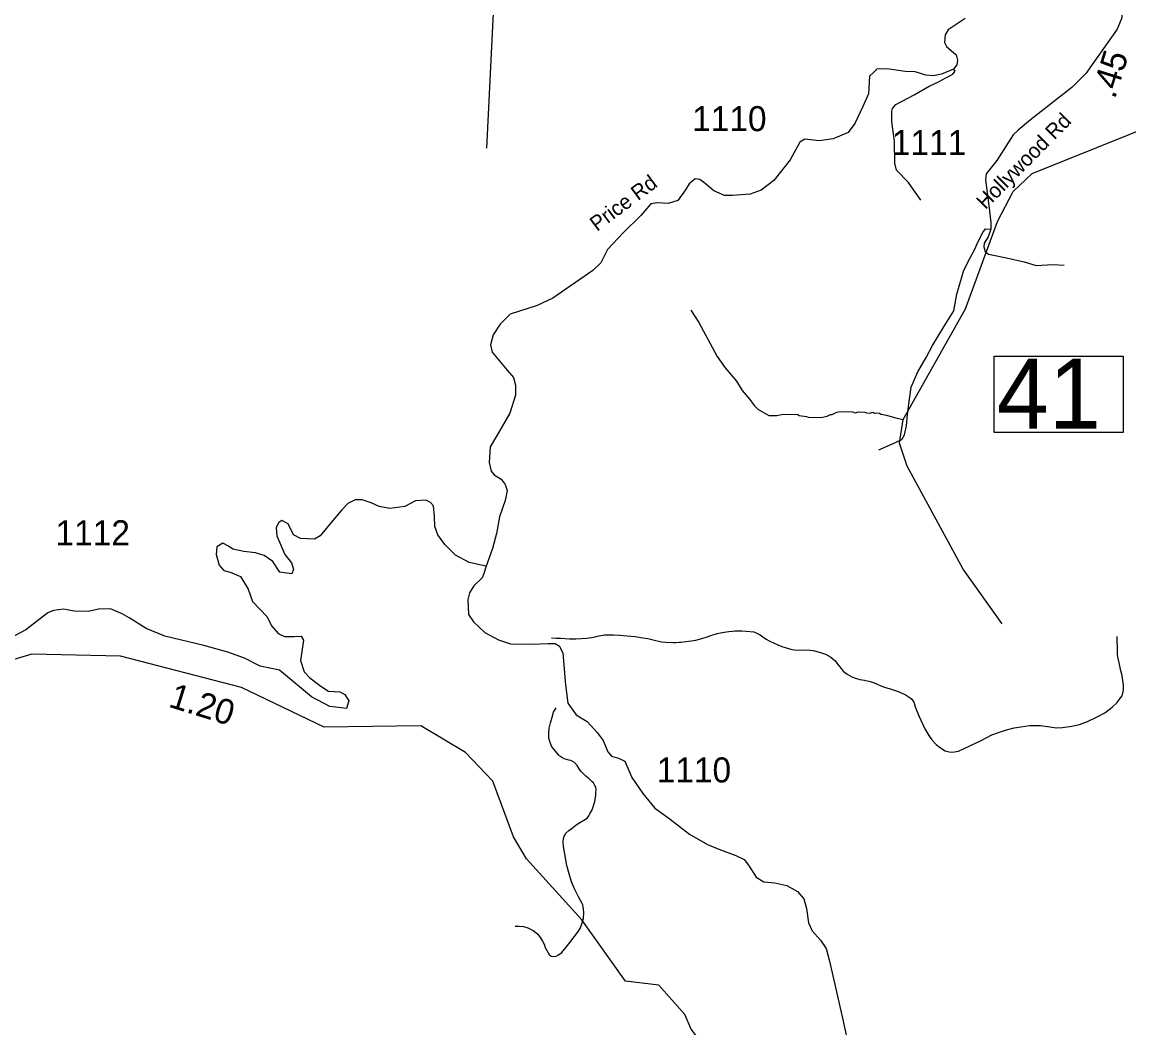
# Model space of a CAD drawing. Extents: x 1248224 to 1454986, y 825081 to 985870.
# Drawn here: x 1349562 to 1355092, y 845654 to 850677 of the extents above; entities that cross this region are included whole.
import ezdxf

# ---------------------------------------------------------------- set-up
doc = ezdxf.new("R2010")
doc.units = 0
for name, color, linetype in [('Exist Hydrographic Misc Water Feature', 7, 'Continuous'), ('Exist Road Non-System Type 51', 7, 'Continuous'), ('Exist Road Secondary Mileage Hundredths English Label', 7, 'Continuous'), ('Exist Road Secondary Structure Standard Bridge Number Label', 7, 'Continuous'), ('Exist Road Secondary Type 41 Attributed', 7, 'Continuous'), ('Exist Road Secondary Type 51 Attributed', 7, 'Continuous'), ('Exist Road Secondary Type 51 Label', 7, 'Continuous'), ('Exist Road Secondary Type 51 Number Label', 7, 'Continuous')]:
    doc.layers.add(name, color=color, linetype=linetype)

msp = doc.modelspace()

# ---------------------------------------------------------------- linework, layer by layer
at = {"layer": 'Exist Hydrographic Misc Water Feature'}
for points in [[(1351884.4, 850047.6), (1351916.4, 850723.3), (1351813.4, 850991.2), (1351701.4, 851193.7), (1351220.4, 851695.8), (1351092.4, 851957.7), (1351096.4, 852515.7), (1350913.4, 853277.7), (1350915.1, 853464), (1351081.4, 853701.1), (1351305.3, 854422.1), (1351293.3, 854629.2), (1351034.4, 854985.6), (1350962.4, 855128.2), (1350783.4, 855309.1), (1350727.4, 855418.5), (1350737.3, 855526.7), (1350815.4, 855640.1), (1351146.3, 855899.3), (1351181.4, 855984), (1351097.3, 856350), (1351009.3, 856502.8), (1350790.3, 856776.4), (1350622.3, 857078.5)], [(1354458.5, 847671.7), (1354264.5, 847944.8), (1353984.4, 848459.2), (1353945.5, 848574.9), (1353964.4, 848692.7), (1354276.4, 849244.5), (1354436.5, 849681.2), (1354514.5, 849830.7), (1354608.5, 849920.6), (1355416.5, 850245.8), (1355501.5, 850326.2), (1355630.5, 850530.5), (1355765.5, 850586.8), (1355965.4, 850566.4), (1356487.5, 850444.2), (1356697.5, 850476.1), (1356932.5, 850586.3)], [(1352902.8, 849237.9), (1352943.4, 849177), (1353035.6, 849006.8), (1353074.3, 848949.9), (1353130.8, 848884.5), (1353159.8, 848837.9), (1353198.8, 848792.9), (1353220.1, 848762.4), (1353237.6, 848744), (1353293, 848712.7), (1353333, 848711.8), (1353365.2, 848719), (1353437.2, 848717.2), (1353445, 848713.1), (1353480.9, 848708.2), (1353488.8, 848704), (1353552.8, 848702.5), (1353585, 848709.8), (1353601.2, 848717.3), (1353609.2, 848717.2), (1353633.4, 848728.6), (1353649.5, 848732.2), (1353711.5, 848730.7), (1353725.4, 848726.4), (1353741.4, 848730), (1353773.4, 848729.2), (1353781.4, 848725.1), (1353797.4, 848724.7), (1353813.4, 848728.3), (1353821.4, 848724.1), (1353829.4, 848725.9), (1353845.4, 848723.5), (1353853.3, 848719.3), (1353881.2, 848714.7), (1353920.9, 848701.8), (1353964.4, 848692.7)], [(1352827.5, 844382.3), (1352951.5, 844727.7), (1353122.5, 844914.8), (1353176.5, 845113.9), (1353148.5, 845324.6), (1352905.5, 845647.9), (1352873.5, 845720.8), (1352743.5, 845867.8), (1352576.4, 845887.6), (1352358.5, 846194), (1352081.4, 846498.3), (1352017.5, 846607.9), (1351914.4, 846885.7), (1351776.4, 847029.7), (1351554.5, 847162.1), (1351070.4, 847155.5), (1350657.5, 847354.2), (1350052.5, 847510.7), (1349610.5, 847519.7), (1349286.8, 847424.6)]]:
    msp.add_lwpolyline(points, dxfattribs=at)
at = {"layer": 'Exist Road Non-System Type 51'}
for points in [[(1354053.3, 849787.6), (1353990.9, 849876.1), (1353931.1, 849938.5), (1353923.3, 849972.4), (1353920.7, 850081.7), (1353907.6, 850180.5), (1353907.6, 850232.6), (1353910.2, 850245.6), (1353928.5, 850266.4), (1354019.5, 850313.3), (1354094.9, 850357.5), (1354141.7, 850378.3), (1354178.1, 850399.1), (1354211.9, 850417.3), (1354224.9, 850433), (1354215.4, 850442.6)], [(1353843.1, 848541), (1353926.3, 848577.4), (1353957.5, 848593), (1353970.5, 848616.5), (1353980.9, 848660.7), (1353986.1, 848717.9), (1353993.9, 848783), (1354004.3, 848853.2), (1354038.1, 848931.3), (1354079.7, 849001.6), (1354110.9, 849061.4), (1354168.1, 849155.1), (1354217.5, 849235.8), (1354233.1, 849319), (1354266.9, 849438.7), (1354298.1, 849496), (1354321.5, 849540.2), (1354339.7, 849581.8), (1354363.1, 849626.1), (1354376.1, 849644.3), (1354403.1, 849642.6)], [(1354367.9, 849554.9), (1354373.4, 849531.1), (1354391.6, 849518.1), (1354433.2, 849510.3), (1354480, 849499.9), (1354568.4, 849479.1), (1354628.2, 849460.8), (1354714, 849466), (1354768.6, 849463.4)], [(1352206.5, 847601.4), (1352230.5, 847601), (1352252.5, 847600.5), (1352296.5, 847597.6), (1352328.5, 847597), (1352354.5, 847598.5), (1352382.6, 847599.9), (1352408.7, 847603.4), (1352424.8, 847607.1), (1352436.8, 847610.8), (1352471, 847616.1), (1352497, 847617.6), (1352517, 847617.2), (1352547, 847614.6), (1352584.9, 847611.8), (1352624.9, 847609), (1352662.8, 847602.3), (1352688.7, 847597.8), (1352714.6, 847591.2), (1352756.5, 847582.4), (1352778.4, 847579.9), (1352814.4, 847579.2), (1352828.4, 847578.9), (1352846.5, 847580.6), (1352852.5, 847580.5), (1352878.6, 847583.9), (1352892.6, 847585.7), (1352916.7, 847589.2), (1352928.7, 847590.9), (1352958.9, 847598.3), (1352979.1, 847605.9), (1353003.2, 847613.5), (1353035.4, 847622.8), (1353059.6, 847628.3), (1353069.6, 847630.1), (1353093.7, 847633.7), (1353111.7, 847635.3), (1353123.8, 847637.1), (1353139.8, 847636.7), (1353157.8, 847636.4), (1353179.8, 847635.9), (1353217.7, 847631.2), (1353233.6, 847624.8), (1353249.4, 847616.5), (1353263.2, 847606.2), (1353279, 847595.9), (1353294.9, 847587.6), (1353338.5, 847566.7), (1353358.3, 847558.3), (1353408.1, 847543.3), (1353434, 847540.8), (1353482.1, 847541.8), (1353514, 847539.2), (1353545.9, 847530.5), (1353575.7, 847519.9), (1353603.4, 847505.3), (1353623.1, 847488.9), (1353638.7, 847466.6), (1353654.3, 847448.3), (1353664.1, 847436.1), (1353683.7, 847419.7), (1353707.5, 847407.2), (1353725.4, 847400.8), (1353747.3, 847394.4), (1353771.2, 847389.9), (1353799.1, 847383.4), (1353819, 847376.9), (1353830.9, 847372.7), (1353852.7, 847362.3), (1353876.5, 847353.8), (1353894.5, 847349.4), (1353944.1, 847332.4), (1353979.8, 847315.7), (1354003.5, 847299.2), (1354017.2, 847280.9), (1354024.7, 847256.7), (1354041.8, 847212.4), (1354072.5, 847147.7), (1354091.8, 847113.3), (1354107.4, 847093), (1354129, 847068.5), (1354150.6, 847052.1), (1354174.4, 847037.6), (1354188.3, 847033.3), (1354202.2, 847031.1), (1354220.3, 847032.7), (1354240.4, 847036.3), (1354296.9, 847063.2), (1354351.5, 847088.1), (1354408.1, 847117), (1354440.3, 847128.3), (1354480.6, 847141.5), (1354518.9, 847152.8), (1354553, 847158.1), (1354595.1, 847163.2), (1354651.2, 847164.1), (1354697.1, 847157.2), (1354729, 847152.6), (1354761, 847153.9), (1354807.2, 847161)], [(1354807.2, 847161), (1354845.4, 847168.2), (1354885.7, 847183.4), (1354934.2, 847206.5), (1354972.7, 847227.7), (1355009.2, 847255), (1355033.7, 847278.5), (1355046.1, 847296.3), (1355058.4, 847312), (1355065, 847339.9), (1355065.5, 847363.9), (1355058.5, 847414.1), (1355052.9, 847436.2), (1355045.6, 847470.4), (1355040, 847492.5), (1355036.3, 847504.6), (1355034.6, 847522.6), (1355034.9, 847534.6), (1355034.4, 847608.7)], [(1352025.5, 846162.2), (1352047.5, 846161.8), (1352067.4, 846159.4), (1352089.3, 846152.9), (1352115.1, 846140.4), (1352128.9, 846130.1), (1352138.7, 846121.9), (1352150.4, 846105.7), (1352162, 846087.4), (1352169.7, 846071.3), (1352175.4, 846055.1), (1352194.7, 846020.7), (1352204.6, 846012.5), (1352218.5, 846010.2), (1352230.6, 846012), (1352242.7, 846017.8), (1352258.9, 846029.4), (1352293.8, 846072.8), (1352341.1, 846135.9), (1352351.5, 846153.7), (1352360, 846177.5), (1352366.4, 846199.4), (1352369, 846229.4), (1352367.4, 846247.4), (1352363.8, 846267.5), (1352359.9, 846275.6), (1352352.2, 846289.7), (1352342.6, 846307.9), (1352323.3, 846344.3), (1352306.1, 846382.7), (1352294.9, 846423), (1352283.7, 846465.2), (1352267.6, 846559.6), (1352266.1, 846583.6), (1352266.4, 846599.6), (1352270.6, 846611.6), (1352274.8, 846617.5), (1352278.9, 846625.4), (1352293.2, 846639.1), (1352309.5, 846650.8), (1352321.7, 846660.6), (1352339.9, 846674.2), (1352368.3, 846691.6), (1352384.5, 846701.3), (1352392.8, 846713.2), (1352399, 846723.1), (1352409.4, 846742.9), (1352413.6, 846752.8), (1352424.2, 846784.6), (1352428.9, 846816.5), (1352429.1, 846826.5), (1352429.5, 846846.5), (1352427.7, 846856.6), (1352423.8, 846864.6), (1352416.1, 846876.8), (1352410.2, 846882.9), (1352404.3, 846889), (1352394.5, 846897.2), (1352378.7, 846911.6), (1352355.2, 846934.1), (1352349.3, 846942.2), (1352335.8, 846964.5), (1352322.1, 846978.7), (1352304.3, 846989.1), (1352294.3, 846991.3), (1352282.3, 846993.6), (1352270.4, 846997.8), (1352258.5, 847004), (1352248.6, 847010.2), (1352242.8, 847016.4), (1352217.4, 847046.9), (1352207.6, 847061.1), (1352198.1, 847083.3), (1352194.4, 847101.4), (1352192.9, 847125.4), (1352195.5, 847151.4), (1352202, 847177.3), (1352210.5, 847205.1), (1352217.1, 847231), (1352229.5, 847252.8)]]:
    msp.add_lwpolyline(points, dxfattribs=at)
at = {"layer": 'Exist Road Secondary Structure Standard Bridge Number Label'}
msp.add_lwpolyline([(1354419.4, 849009.5), (1355063.6, 849009.5), (1355063.6, 848627.2), (1354419.4, 848627.2)], close=True, dxfattribs=at)
at = {"layer": 'Exist Road Secondary Type 41 Attributed'}
for points in [[(1351879.8, 847960.6), (1351794.9, 847978.2), (1351727.1, 848015.4), (1351674.6, 848067.9), (1351639.6, 848116.1), (1351624.3, 848157.7), (1351622.1, 848208), (1351617.8, 848260.5), (1351602.5, 848278), (1351578.4, 848289), (1351528.1, 848286.8), (1351473.4, 848258.3), (1351399.1, 848247.4), (1351346.6, 848258.3), (1351305.1, 848275.8), (1351261.3, 848291.2), (1351226.3, 848291.2), (1351189.2, 848273.6), (1351158.5, 848240.8), (1351097.3, 848168.6), (1351051.4, 848111.7), (1351023, 848094.2), (1350953, 848098.6), (1350918, 848116.1), (1350891.8, 848170.8), (1350859, 848188.3), (1350843.7, 848177.4), (1350830.5, 848153.3), (1350834.9, 848111.7), (1350874.3, 848017.6), (1350907.1, 847976), (1350918, 847945.4), (1350909.3, 847921.3), (1350850.2, 847930.1), (1350815.2, 847982.6), (1350771.5, 848013.2), (1350727.8, 848026.4), (1350668.7, 848032.9), (1350614.1, 848043.9), (1350592.2, 848059.2), (1350563.8, 848074.5), (1350535.3, 848057), (1350531, 848017.6), (1350546.3, 847965.1), (1350570.3, 847938.8), (1350600.9, 847930.1), (1350653.4, 847908.2), (1350690.6, 847844.7), (1350712.5, 847783.4), (1350784.6, 847709), (1350808.7, 847660.9), (1350841.5, 847623.7), (1350872.1, 847608.4), (1350920.2, 847608.4), (1350955.2, 847610.5), (1350968.3, 847590.8), (1350961.7, 847544.9), (1350953, 847488), (1350970.4, 847432.1), (1350998.8, 847401.5), (1351053.5, 847359.9), (1351092.9, 847335.8), (1351149.7, 847331.5), (1351173.8, 847318.3), (1351193.5, 847287.7), (1351182.5, 847248.3), (1351099.4, 847259.3), (1351007.6, 847307.4), (1350848, 847440.9), (1350751.7, 847460.6), (1350673, 847500), (1350589.9, 847530.6), (1350469.6, 847563.4), (1350275, 847609.4), (1350182.1, 847648), (1350095.9, 847701.4)], [(1350095.9, 847701.4), (1350061.8, 847722.4), (1350002.8, 847746.5), (1349943.8, 847744.3), (1349891.3, 847733.4), (1349821.3, 847735.6), (1349768.8, 847744.3), (1349718.5, 847737.8), (1349690.1, 847726.8), (1349580.8, 847641.5), (1349502, 847599.9), (1349432.1, 847543), (1349328, 847454.5), (1349286.8, 847424.6), (1349105.3, 847322.8), (1348949.7, 847209.1), (1348914.1, 847177.9), (1348885.7, 847145.1), (1348845.1, 847117.1), (1348783.9, 847095.2), (1348713.9, 847073.4), (1348685.5, 847047.1), (1348670.2, 847003.3), (1348664.8, 846900.4)]]:
    msp.add_lwpolyline(points, dxfattribs=at)
at = {"layer": 'Exist Road Secondary Type 51 Attributed'}
for points in [[(1355105.5, 850911.5), (1355074.4, 850888.5), (1355057.8, 850860.8), (1355058, 850808.2), (1355058, 850749.2), (1355056.3, 850698.4), (1355033.9, 850642.6), (1354897.2, 850449.2), (1354878.6, 850422.6), (1354806.8, 850350.8), (1354600.7, 850189.8), (1354538.5, 850138.3), (1354514.6, 850114.3), (1354468.1, 850041.1), (1354432.2, 849986.6), (1354379, 849918.7), (1354376.5, 849890), (1354392.4, 849761), (1354401.7, 849675.8), (1354403.1, 849642.6), (1354389.8, 849605.3), (1354369.8, 849573.4), (1354367.9, 849554.9)], [(1354274.5, 850695.4), (1354188.7, 850639.5), (1354174.7, 850613.5), (1354170.7, 850575.5), (1354180.7, 850555.6), (1354228.6, 850513.6), (1354236.6, 850487.6), (1354232.6, 850463.6), (1354215.4, 850442.6), (1354155.5, 850416.6), (1354115.6, 850408.6), (1354077.6, 850412.6), (1354023.7, 850428.6), (1353973.8, 850430.6), (1353884, 850444.6), (1353832.1, 850442.6), (1353817.6, 850426.7), (1353795.6, 850406.7), (1353791.1, 850318.4), (1353762.5, 850255.9), (1353723.5, 850170.1), (1353689.7, 850125.8), (1353614.3, 850094.6), (1353544.1, 850084.2), (1353472.7, 850092.9), (1353448.7, 850076.9), (1353399.7, 849989.7), (1353317.8, 849885.8), (1353253.9, 849837.9), (1353200, 849817.9), (1353112.2, 849811.9), (1353072.2, 849811.9), (1353018.3, 849833.9), (1352974.4, 849871.8), (1352948.4, 849891.8), (1352924.5, 849893.8), (1352894.5, 849869.9), (1352876.6, 849839.9), (1352838.6, 849785.9), (1352790.7, 849771.9), (1352736.8, 849773.9), (1352702.9, 849769.9), (1352653.3, 849710.9), (1352565.4, 849624.9), (1352487.5, 849541), (1352453.6, 849475.1), (1352413.7, 849437.1), (1352214, 849299.2), (1352136.1, 849261.3), (1352046.3, 849233.3), (1352000.4, 849219.3), (1351950.7, 849168.4), (1351914.7, 849114.5), (1351902.8, 849064.5), (1351910.7, 849028.5), (1351984.6, 848938.6), (1352016.6, 848902.7), (1352026.5, 848864.7), (1352026.5, 848814.7), (1351998.6, 848724.8), (1351936.8, 848617.9), (1351900.8, 848556), (1351894.8, 848478), (1351904.8, 848434.1), (1351920.8, 848416.1), (1351954.7, 848394.1), (1351974.7, 848368.1), (1351984.7, 848338.2), (1351974.7, 848288.2), (1351946.8, 848206.3), (1351932.8, 848122.4), (1351912.8, 848048.4), (1351879.8, 847960.6)], [(1351879.8, 847960.6), (1351867, 847917.5), (1351860.6, 847901.5), (1351819.1, 847861.5), (1351796.7, 847826.3), (1351788.7, 847792.7), (1351791.9, 847717.6), (1351817.5, 847682.4), (1351873.4, 847628), (1351942.1, 847591.2), (1352002.8, 847572.1), (1352105, 847570.5), (1352189.7, 847573.7), (1352226, 847574.3), (1352246.8, 847559.9), (1352264.4, 847524.7), (1352277.2, 847366.4), (1352288.3, 847275.3), (1352329.9, 847217.7), (1352385.8, 847184.1), (1352435, 847129.2), (1352465.3, 847089.2), (1352489.3, 847033.2), (1352506.9, 847010.9), (1352542, 847001.3), (1352574, 846985.3), (1352609.1, 846903.7), (1352663.4, 846823.8), (1352724.1, 846751.8), (1352792.8, 846700.6), (1352896.7, 846620.7), (1352985.8, 846568.8), (1353043.3, 846546.4), (1353128, 846514.4), (1353169.5, 846495.3), (1353191.9, 846466.5), (1353230.2, 846405.7), (1353268.6, 846383.3), (1353323.8, 846377.4), (1353382.9, 846364.6), (1353435.6, 846334.2), (1353467.5, 846297.4), (1353481.9, 846249.4), (1353491.5, 846177.5), (1353509.1, 846139.1), (1353550.6, 846091.1), (1353579.4, 846049.6), (1353595.4, 845987.2), (1353660.9, 845701.9), (1353681.6, 845610.7)]]:
    msp.add_lwpolyline(points, dxfattribs=at)

# ---------------------------------------------------------------- texts
at = {"layer": 'Exist Road Secondary Mileage Hundredths English Label'}
for s, rotation, p in [('.45', 72.7009, (1355022.3, 850289.5)), ('1.20', 342.6035, (1350288.2, 847258.9))]:
    msp.add_text(s, height=125, rotation=rotation, dxfattribs=at).set_placement(p)
at = {"layer": 'Exist Road Secondary Structure Standard Bridge Number Label'}
msp.add_text('41', height=350, dxfattribs=at).set_placement((1354432, 848647))
at = {"layer": 'Exist Road Secondary Type 51 Label'}
for s, rotation, p in [('Hollywood Rd', 45.3426, (1354375.2, 849737.5)), ('Price Rd', 36.8158, (1352434.3, 849629))]:
    msp.add_text(s, height=75, rotation=rotation, dxfattribs=at).set_placement(p)
at = {"layer": 'Exist Road Secondary Type 51 Number Label'}
for s, p in [('1110', (1352909.8, 850132.6)), ('1111', (1353907.8, 850013)), ('1112', (1349728.4, 848064.1)), ('1110', (1352732.6, 846879.6))]:
    msp.add_text(s, height=125, dxfattribs=at).set_placement(p)

doc.saveas('drawing.dxf')
